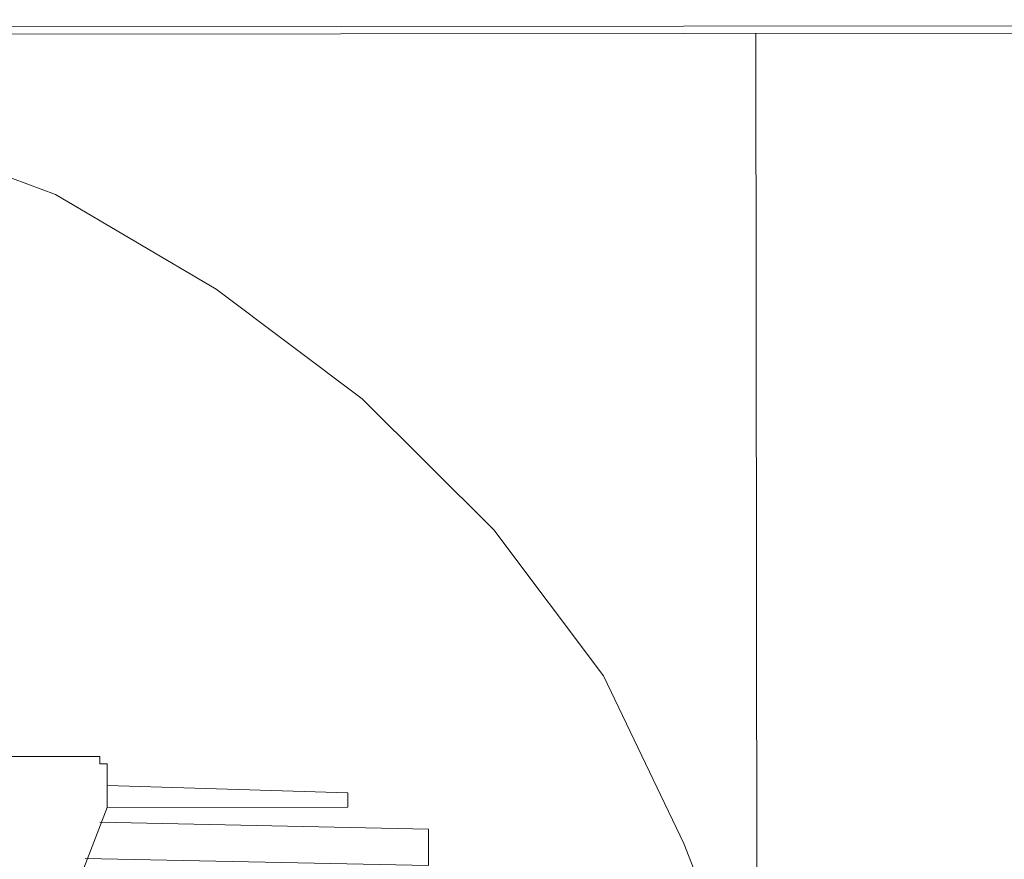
# Model space of a CAD drawing. Header units: inches. Extents: x -5850 to 5646, y 8947 to 13007.
# Tile 310 of 548: x -3129 to -3072, y 11387 to 11436. Entities that reach past the tile are written whole.
import ezdxf

# ---------------------------------------------------------------- set-up
doc = ezdxf.new("R2010")
doc.units = ezdxf.units.IN
doc.header["$MEASUREMENT"] = 0
doc.layers.add('at_Entity', color=7, linetype='Continuous')

msp = doc.modelspace()

# ---------------------------------------------------------------- linework, layer by layer
at = {"layer": 'at_Entity', "color": 7, "lineweight": 20}
for p, q in [((-2983.33, 11435.603), (-3188.615, 11435.419)), ((-2194.289, 11435.884), (-3148.91, 11435.031)), ((-3148.91, 11435.031), (-2194.289, 11435.884)), ((-3085.975, 11435.087), (-3085.111, 10467.367)), ((-3136.66, 11429.549), (-3126.518, 11425.755)), ((-3126.518, 11425.755), (-3117.218, 11420.276)), ((-3117.218, 11420.276), (-3108.764, 11413.943)), ((-3108.764, 11413.943), (-3101.156, 11406.35)), ((-3101.156, 11406.35), (-3094.808, 11397.907)), ((-3094.808, 11397.907), (-3090.154, 11388.197)), ((-3130.287, 11393.23), (-3127.331, 11393.233)), ((-3126.066, 11393.234), (-3127.331, 11393.233)), ((-3124.8, 11393.235), (-3126.066, 11393.234)), ((-3124.8, 11393.235), (-3123.952, 11393.236)), ((-3123.952, 11393.236), (-3123.952, 11392.812)), ((-3123.952, 11392.812), (-3123.528, 11392.812)), ((-3123.528, 11392.812), (-3123.527, 11391.547)), ((-3123.527, 11391.547), (-3123.527, 11391.97)), ((-3123.527, 11391.547), (-3109.591, 11391.135)), ((-3123.527, 11391.547), (-3123.526, 11391.123)), ((-3123.526, 11390.699), (-3123.526, 11391.123)), ((-3109.591, 11391.135), (-3109.59, 11390.293)), ((-3123.526, 11390.699), (-3123.526, 11390.281)), ((-3127.743, 11379.291), (-3123.526, 11390.281)), ((-3109.59, 11390.293), (-3123.526, 11390.281)), ((-3123.949, 11389.433), (-3104.938, 11389.026)), ((-3104.936, 11386.918), (-3104.938, 11389.026)), ((-3090.154, 11388.197), (-3086.348, 11378.481)), ((-3124.794, 11387.318), (-3104.936, 11386.918))]:
    msp.add_line(p, q, dxfattribs=at)

doc.saveas('drawing.dxf')
